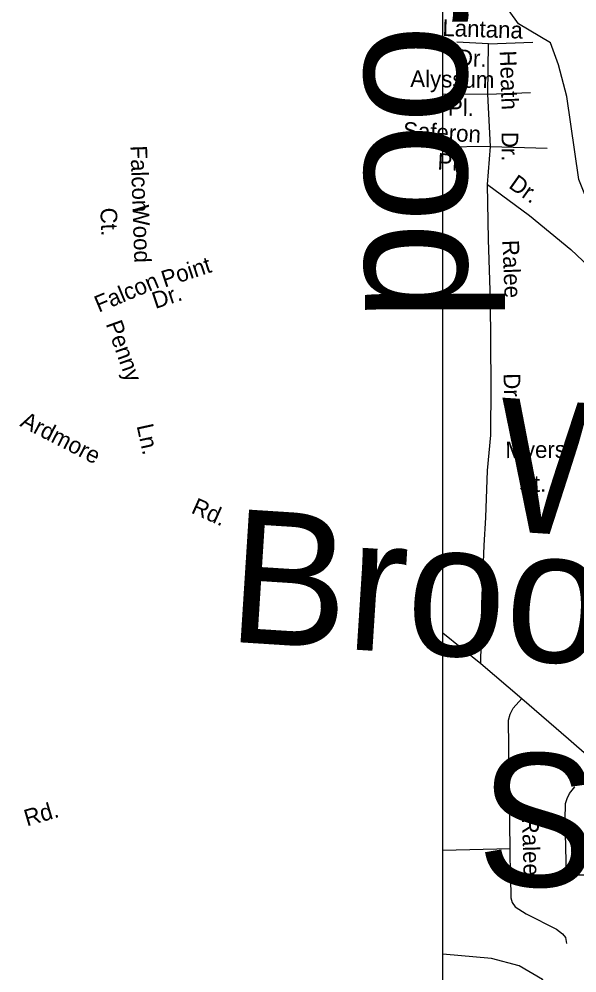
# Model space of a CAD drawing. Extents: x 1553981 to 1780076, y 812965 to 996873.
# Drawn here: x 1632021 to 1632419, y 845780 to 846461 of the extents above; entities that cross this region are included whole.
import ezdxf

# ---------------------------------------------------------------- set-up
doc = ezdxf.new("R2010")
doc.units = 0
for name, color, linetype in [('Default', 7, 'Continuous'), ('Exist Hydrographic Creek Single Shore', 7, 'Continuous'), ('Exist Road Non-System Type 51 Label', 7, 'Continuous'), ('Map Preparation Border County Name Lower Right Label', 7, 'Continuous')]:
    doc.layers.add(name, color=color, linetype=linetype)

msp = doc.modelspace()

# ---------------------------------------------------------------- linework, layer by layer
at = {"layer": 'Default'}
msp.add_lwpolyline([(1632323.05, 848155.4), (1636375.85, 848155.4), (1636375.85, 845052.3), (1632323.05, 845052.3)], close=True, dxfattribs=at)
at = {"layer": 'Exist Hydrographic Creek Single Shore'}
for points in [[(1632440.05, 846193.52), (1632441.7, 846221.37), (1632435.7, 846235.04), (1632435.95, 846262.11), (1632444.7, 846284.91), (1632420.13, 846346.59), (1632411.41, 846405.86), (1632405.65, 846428.4), (1632399.82, 846444.21), (1632377.07, 846457.8), (1632364.82, 846474.88), (1632364.95, 846485.13)], [(1632409.44, 845753.02), (1632394.19, 845775.08), (1632377.57, 845784.86), (1632357.82, 845790.17), (1632323.05, 845793.23)]]:
    msp.add_lwpolyline(points, dxfattribs=at)
at = {"layer": 'Map Preparation Border County Name Lower Right Label'}
for p, q in [((1632371.1, 845868.45), (1632323.05, 845867.17)), ((1632371.33, 845848.45), (1632371.1, 845868.45)), ((1632371.33, 845848.45), (1632411.34, 845849.83)), ((1632411.34, 845849.83), (1632449.4, 845849.83))]:
    msp.add_line(p, q, dxfattribs=at)
for points in [[(1632355.54, 846443.46), (1632333.04, 846444.65)], [(1632355.54, 846443.46), (1632387.12, 846444.65)], [(1632355.14, 846407.52), (1632355.54, 846443.46)], [(1632355.14, 846407.52), (1632323.05, 846407.16)], [(1632355.14, 846407.52), (1632385.54, 846408.7)], [(1632357.12, 846370.13), (1632355.14, 846407.52)], [(1632357.12, 846370.13), (1632323.05, 846369.64)], [(1632354.75, 846342.87), (1632357.12, 846370.13)], [(1632357.12, 846370.13), (1632397.38, 846368.8)], [(1632350.02, 846000.92), (1632350.81, 846043.18), (1632352.39, 846085.06), (1632353.58, 846105.01), (1632354.76, 846138.59), (1632357.13, 846163.87), (1632357.52, 846199.26), (1632357.12, 846260.1), (1632355.54, 846303.76), (1632354.75, 846342.87)], [(1632354.75, 846342.87), (1632384.73, 846320.72), (1632414.34, 846296.62), (1632431.71, 846280.03), (1632450.26, 846255.94)], [(1632323.05, 846022.6), (1632350.02, 846000.92)], [(1632350.02, 846000.92), (1632379.27, 845975.84)], [(1632371.1, 845868.45), (1632370.41, 845922.49), (1632369.84, 845960.43), (1632370.99, 845964.57), (1632373.29, 845968.94), (1632379.27, 845975.84)], [(1632379.27, 845975.84), (1632412.61, 845947.1), (1632459.52, 845905.94)], [(1632411.34, 845849.83), (1632410.31, 845889.15), (1632410.54, 845900.88), (1632411.69, 845904.33), (1632413.3, 845908.01), (1632417.21, 845912.6)], [(1632371.33, 845848.45), (1632371.56, 845833.5), (1632372.48, 845830.05), (1632374.55, 845827.06), (1632382.37, 845822.01), (1632404.22, 845810.97), (1632408.47, 845807.75), (1632410.54, 845804.99), (1632411.23, 845800.85)]]:
    msp.add_lwpolyline(points, dxfattribs=at)

# ---------------------------------------------------------------- texts
at = {"layer": 'Exist Road Non-System Type 51 Label'}
for s, height, rotation, p in [('Hollyrood', 95, 270.09064, (1632266.53, 846781.74)), ('Lantana', 11.875, 358.10872, (1632322.54, 846449.01)), ('Dr.', 11.875, 358.07978, (1632332.85, 846427.62)), ('Heath', 11.875, 271.9971, (1632363.58, 846438.41)), ('Alyssum', 11.875, 359.19071, (1632299.72, 846412.62)), ('Pl.', 11.875, 359.19071, (1632326.56, 846392.12)), ('Saferon', 11.875, 356.90051, (1632294.33, 846375.8)), ('Dr.', 11.875, 270.07665, (1632364.91, 846380.6)), ('Falcon', 11.875, 272.00234, (1632100.01, 846370.59)), ('Pl.', 11.875, 356.90051, (1632318.98, 846353.57)), ('Dr.', 11.875, 324.6967, (1632369.27, 846341.05)), ('Ct.', 11.875, 272.00234, (1632078.55, 846326.18)), ('Wood', 11.875, 272.00234, (1632101.42, 846328.27)), ('Ralee', 11.875, 272.37957, (1632365.43, 846303.06)), ('Point', 11.875, 18.14297, (1632124.39, 846269.26)), ('Falcon', 11.875, 22.6234, (1632077.41, 846251.35)), ('Dr.', 11.875, 18.14297, (1632117.81, 846253.98)), ('Penny', 11.875, 289.63458, (1632082.33, 846243.42)), ('Dr.', 11.875, 270.83818, (1632366.34, 846208.01)), ('W.', 95, 356.34636, (1632358.86, 846095.92)), ('Ardmore', 11.875, 332.79181, (1632020.55, 846170.69)), ('Ln.', 11.875, 282.33847, (1632104.4, 846170.6)), ('Myers', 11.875, 0.398, (1632367.66, 846147.45)), ('St.', 11.875, 0.398, (1632377.38, 846123.34)), ('Rd.', 11.875, 335.96639, (1632142.71, 846108.65)), ('Brookline', 95, 356.34636, (1632168.23, 846016.56)), ('St.', 95, 357.38083, (1632346.3, 845843.52)), ('Rd.', 11.875, 16.39397, (1632026.15, 845884.41)), ('Ralee', 11.875, 271.63023, (1632379.5, 845890.46))]:
    msp.add_text(s, height=height, rotation=rotation, dxfattribs=at).set_placement(p)

doc.saveas('drawing.dxf')
